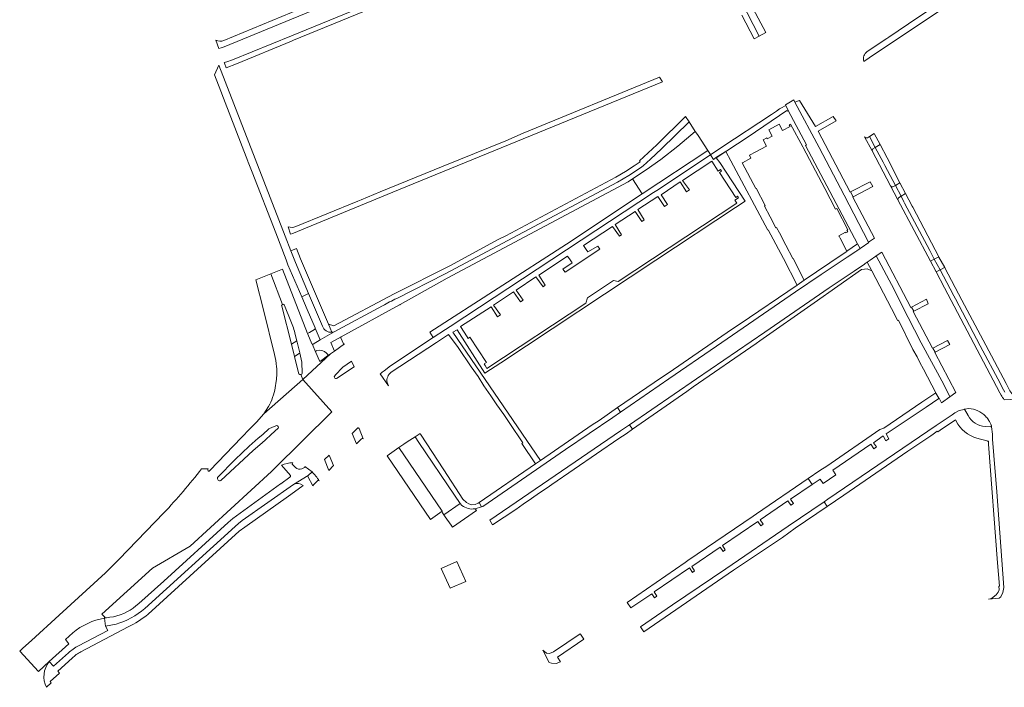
# Model space of a CAD drawing. Extents: x 146402 to 164798, y 455483 to 464134.
# Tile 475 of 575: x 155911 to 156233, y 462139 to 462357. Entities that reach past the tile are written whole.
import ezdxf

# ---------------------------------------------------------------- set-up
doc = ezdxf.new("R2010")
doc.units = 0
doc.header["$LTSCALE"] = 0.2
for name, color, linetype, lineweight in [('B-XX-VH-VERHARDING_ASFALT-GV', 252, 'CONTINUOUS', 18), ('B-XX-VH-VERHARDING_BETONSTRAATSTEEN-GV', 252, 'CONTINUOUS', 18), ('B-XX-VH-VERHARDING_TEGEL-GV', 252, 'CONTINUOUS', 18), ('B-XX-VH-VERHARDING_TEGEL_RUBBER-GV', 252, 'CONTINUOUS', 18)]:
    doc.layers.add(name, color=color, linetype=linetype, lineweight=lineweight)

msp = doc.modelspace()

# ---------------------------------------------------------------- linework, layer by layer
at = {"layer": 'B-XX-VH-VERHARDING_ASFALT-GV'}
for points in [[(156035.548, 462263.8), (156051.028, 462272.504), (156110.17, 462303.997), (156111.571, 462304.921), (156116.09, 462307.903), (156120.918, 462311.252), (156126.433, 462315.609), (156132.121, 462320.499), (156130.101, 462323.566), (156121.149, 462314.751), (156117.516, 462311.361), (156115.095, 462309.228), (156114.237, 462308.546), (156110.411, 462306.012), (156106.753, 462303.877), (156050.323, 462273.828), (156034.478, 462265.842)], [(155997.111, 462263.874), (155993.235, 462273.846), (155988.414, 462271.972), (155990.908, 462262.105), (155994.518, 462247.524)], [(156010.203, 462256.743), (156005.639, 462267.421), (156003.428, 462266.399), (156005.125, 462262.247), (156007.78, 462256.241)], [(155999.995, 462250.896), (155996.856, 462263.302), (155996.82, 462263.476), (155996.851, 462263.652)], [(156029.865, 462263.42), (156014.008, 462254.942), (156009.465, 462252.291)], [(156011.832, 462247.018), (156012.856, 462247.712), (156014.088, 462248.547), (156012.906, 462251.365), (156016.295, 462253.296), (156016.305, 462253.302), (156035.418, 462263.727)], [(156007.802, 462256.093), (156009.465, 462252.291), (156014.008, 462254.942)], [(156002.491, 462241.196), (156001.685, 462244.079), (156000.991, 462246.865), (155999.995, 462250.896)], [(156006.778, 462250.94), (156008.004, 462248.14)], [(156009.465, 462252.291), (156009.419, 462252.264), (156007.136, 462250.873)], [(156011.498, 462247.977), (156011.888, 462247.508)], [(155992.551, 462230.461), (155991.046, 462228.039), (156003.754, 462239.35), (156003.079, 462240.919)], [(155994.198, 462209.873), (156013.239, 462228.693), (156003.754, 462239.35), (155991.046, 462228.039), (155988.588, 462225.395), (155986.439, 462223.16), (155983.731, 462220.277), (155973.34, 462209.48)], [(155995.052, 462238.725), (155994.724, 462236.622)], [(155992.605, 462223.113), (155993.798, 462223.747), (155995.217, 462224.209)], [(155975.859, 462207.224), (155981.58, 462213.101), (155986.235, 462217.469), (155989.17, 462220.093), (155990.618, 462221.329), (155992.605, 462223.113)], [(155995.675, 462223.41), (155993.426, 462221.328), (155991.488, 462219.581), (155990.447, 462218.628), (155987.555, 462216.029), (155976.913, 462206.276)], [(155952.007, 462164.39), (155981.598, 462191.249), (155982.733, 462192.228), (155983.918, 462193.145), (156000.697, 462204.957), (156005.475, 462207.94), (156006.754, 462209.137), (156004.416, 462210.818)], [(155996.758, 462211.285), (155999.671, 462207.894)], [(156001.377, 462210.503), (156000.318, 462211.63)], [(155938.915, 462161.199), (155938.877, 462161.615), (155938.045, 462162.527), (155954.515, 462177.549), (155966.871, 462184.797), (155993.525, 462209.208)], [(155972.793, 462210.054), (155970.78, 462210.099), (155970.625, 462210.102)], [(156004.334, 462210.479), (156003.455, 462210.041)], [(155999.548, 462207.322), (155996.548, 462205.173), (155996.491, 462205.132), (155980.867, 462193.876), (155979.287, 462192.539), (155958.226, 462173.32), (155950.15, 462166.009), (155949.148, 462165.27)], [(155958.235, 462195.63), (155943.629, 462180.563), (155939.219, 462176.017), (155924.01, 462162.221), (155914.981, 462153.939), (155912.155, 462151.391), (155911.117, 462150.445), (155917.289, 462143.768), (155920.807, 462147.021), (155927.23, 462152.822), (155926.064, 462154.194), (155928.474, 462156.37)], [(155938.877, 462161.615), (155938.915, 462161.199), (155939.15, 462158.651), (155942.661, 462159.213)], [(155940.585, 462161.498), (155939.498, 462161.283)]]:
    msp.add_lwpolyline(points, dxfattribs=at)
for points in [[(156111.571, 462304.921), (156114.81, 462300.022), (156136.271, 462314.207), (156133.049, 462319.092), (156132.222, 462320.345), (156132.121, 462320.499), (156126.433, 462315.609), (156120.918, 462311.252), (156116.09, 462307.903)], [(156045.358, 462254.781), (156046.401, 462253.096), (156050.428, 462255.702), (156051.972, 462256.703), (156118.521, 462300.513), (156119.564, 462301.196), (156137.157, 462312.86), (156137.089, 462312.963), (156136.271, 462314.207), (156114.81, 462300.022), (156090.031, 462283.643)]]:
    msp.add_lwpolyline(points, close=True, dxfattribs=at)
for points in [[(156034.478, 462265.842, 0.0189692), (156029.865, 462263.42)], [(155996.851, 462263.652, -0.1782969), (155997.111, 462263.874)], [(156035.418, 462263.727, -0.1139959), (156035.548, 462263.8)], [(156007.78, 462256.241, -0.0812937), (156007.802, 462256.093)], [(156013.244, 462254.762, -0.3500974), (156010.203, 462256.743)], [(156014.008, 462254.942, -0.0679894), (156013.244, 462254.762)], [(156007.136, 462250.873, -0.416259), (156006.778, 462250.94)], [(155994.518, 462247.524, -0.0442583), (155995.157, 462243.477)], [(156008.004, 462248.14, -0.455621), (156008.324, 462248.746)], [(156008.324, 462248.746, -0.2517629), (156011.498, 462247.977)], [(156011.888, 462247.508, -0.3797636), (156011.832, 462247.018)], [(155995.157, 462243.477, -0.0507186), (155995.052, 462238.725)], [(156003.079, 462240.919, -0.3386016), (156002.491, 462241.196)], [(155994.724, 462236.622, -0.0748461), (155992.551, 462230.461)], [(155995.217, 462224.209, -0.6628949), (155995.675, 462223.41)], [(156000.481, 462212.05, 0.0910208), (155996.758, 462211.285)], [(156000.318, 462211.63, -0.3491582), (156000.481, 462212.05)], [(156004.416, 462210.818, -0.4429626), (156004.334, 462210.479)], [(155970.625, 462210.102, -0.0250165), (155958.235, 462195.63)], [(155973.34, 462209.48, -1.0713664), (155972.793, 462210.054)], [(155993.525, 462209.208, -0.0343784), (155994.198, 462209.873)], [(155999.671, 462207.894, -0.3650468), (155999.548, 462207.322)], [(156003.455, 462210.041, -0.2790176), (156001.377, 462210.503)], [(155976.913, 462206.276, -0.7203236), (155975.859, 462207.224)], [(155949.148, 462165.27, -0.1427376), (155940.585, 462161.498)], [(155942.661, 462159.213, 0.0978646), (155952.007, 462164.39)], [(155928.474, 462156.37, -0.1385794), (155938.915, 462161.199)], [(155939.498, 462161.283, -0.3932846), (155938.877, 462161.615)]]:
    msp.add_lwpolyline(points, format="xyb", dxfattribs=at)
at = {"layer": 'B-XX-VH-VERHARDING_BETONSTRAATSTEEN-GV'}
for points in [[(156006.748, 462250.998), (156005.392, 462254.177), (156005.303, 462254.409), (155997.154, 462275.37), (155993.235, 462273.846), (155997.111, 462263.874)], [(155997.75, 462263.562), (155999.854, 462258.356)], [(156001.277, 462254.002), (156001.822, 462251.998), (156002.724, 462248.078), (156002.767, 462247.889), (156003.42, 462244.989)], [(156009.172, 462245.391), (156008.021, 462248.102), (156008.01, 462248.128), (156008.004, 462248.14), (156006.778, 462250.94)], [(156003.079, 462240.919), (156003.754, 462239.35), (156012.856, 462247.712), (156011.832, 462247.018), (156009.516, 462245.299)], [(156003.42, 462244.989), (156003.503, 462241.411)]]:
    msp.add_lwpolyline(points, dxfattribs=at)
for points in [[(155997.111, 462263.874, -0.4283116), (155997.75, 462263.562)], [(155999.854, 462258.356, -0.0457703), (156001.277, 462254.002)], [(156006.778, 462250.94, -0.0684804), (156006.748, 462250.998)], [(156009.516, 462245.299, -0.4768455), (156009.172, 462245.391)], [(156003.503, 462241.411, -0.3363365), (156003.079, 462240.919)]]:
    msp.add_lwpolyline(points, format="xyb", dxfattribs=at)
msp.add_lwpolyline([(156049.308, 462196.239), (156035.217, 462217.069), (156031.357, 462214.329), (156045.552, 462193.487)], close=True, dxfattribs=at)
at = {"layer": 'B-XX-VH-VERHARDING_TEGEL-GV'}
for points in [[(156141.797, 462378.716), (156141.764, 462378.698), (156135.133, 462391.283), (156135.22, 462391.328), (156134.482, 462392.715), (156134.394, 462392.671), (156129.059, 462402.915), (156128.32, 462404.334), (156128.276, 462404.412), (156126.187, 462403.567), (156126.232, 462403.481), (156141.396, 462374.452), (156153.109, 462351.642), (156155.265, 462352.814), (156149.352, 462363.958), (156149.477, 462364.024), (156149.439, 462364.096), (156148.784, 462365.33), (156148.708, 462365.288), (156142.465, 462377.309), (156142.512, 462377.335), (156142.328, 462377.69)], [(156000.697, 462350.312), (156049.596, 462370.439), (156070.432, 462378.983), (156069.857, 462380.388), (156059.214, 462376.031), (156055.049, 462374.326), (156000, 462351.791), (155980.703, 462343.932), (155978.862, 462343.246), (155978.042, 462343.048), (155978.129, 462342.807), (155978.671, 462341.3), (155982.038, 462342.635), (156000, 462350.031), (156000.002, 462350.026)], [(155977.799, 462331.412), (155985.731, 462310.695), (155985.763, 462310.612), (155985.854, 462310.385), (155987.14, 462307.138), (155994.866, 462287.317), (155998.271, 462278.49), (155998.865, 462276.877), (156003.428, 462266.399), (156005.639, 462267.421), (156001.312, 462277.639), (155999.781, 462281.413), (155998.004, 462286.252), (155976.28, 462342.158), (155974.876, 462338.965), (155976.954, 462333.627)], [(156188.831, 462284.243), (156180.818, 462299.638), (156172.636, 462315.189), (156164.772, 462330.03), (156164.351, 462330.825), (156162.716, 462329.843), (156161.658, 462329.149), (156161.738, 462328.996), (156162.587, 462327.367), (156168.489, 462316.069), (156168.173, 462315.901), (156185.231, 462283.718), (156186.055, 462282.161), (156186.39, 462282.392), (156188.938, 462284.098)], [(156177.213, 462325.395), (156171.434, 462322.144), (156166.269, 462330.559), (156164.772, 462330.03), (156172.636, 462315.189), (156180.818, 462299.638), (156188.831, 462284.243), (156190.781, 462285.579), (156183.706, 462298.96), (156183.834, 462299.028), (156183.809, 462299.076), (156182.946, 462300.692), (156182.835, 462300.635), (156172.314, 462320.538), (156178.271, 462323.928)], [(156158.68, 462327.16), (156157.038, 462326.069), (156140.835, 462315.299), (156137.157, 462312.86), (156138.156, 462311.341), (156139.102, 462312.078), (156142.525, 462314.132), (156149.413, 462318.678), (156162.129, 462327.292), (156162.218, 462327.127), (156162.587, 462327.367), (156161.738, 462328.996), (156160.182, 462328.113), (156159.73, 462327.857)], [(156189.991, 462314.114), (156190.2, 462314.789), (156191.051, 462315.272), (156189.185, 462318.826), (156188.507, 462318.412), (156188.236, 462318.354), (156187.956, 462318.394), (156187.711, 462318.532), (156187.569, 462318.687)], [(156190.693, 462319.745), (156189.185, 462318.826), (156191.051, 462315.272), (156192.605, 462316.154)], [(156191.051, 462315.272), (156190.2, 462314.789), (156189.991, 462314.114), (156196.053, 462302.652), (156196.253, 462302.461), (156196.507, 462302.349), (156196.787, 462302.332), (156197.049, 462302.416), (156197.629, 462302.773), (156194.169, 462309.335), (156193.611, 462310.397)], [(156197.629, 462302.773), (156199.076, 462303.665), (156194.889, 462311.869), (156192.605, 462316.154), (156191.051, 462315.272), (156193.611, 462310.397), (156194.169, 462309.335)], [(156096.882, 462266.081), (156096.38, 462264.271), (156064, 462242.959), (156063.364, 462243.921), (156063.059, 462244.382), (156063.803, 462244.875), (156058.356, 462253.131), (156057.799, 462252.764), (156057.497, 462253.222), (156055.322, 462256.646), (156065.389, 462263.123), (156067.486, 462259.826), (156068.44, 462260.457), (156066.185, 462263.647), (156072.703, 462268.031), (156074.949, 462264.76), (156075.79, 462265.316), (156073.532, 462268.49), (156080.031, 462272.879), (156082.371, 462269.667), (156083.082, 462270.137), (156080.932, 462273.4), (156090.368, 462279.66), (156091.165, 462278.468), (156091.862, 462277.427), (156088.869, 462275.427), (156089.548, 462274.412), (156100.925, 462281.933), (156100.267, 462282.932), (156097.009, 462281.057), (156096.411, 462281.872), (156095.582, 462283.13), (156105.118, 462289.368), (156107.382, 462286.202), (156108.009, 462286.617), (156105.977, 462290.008), (156112.518, 462294.235), (156114.648, 462291.006), (156115.479, 462291.556), (156113.385, 462294.882), (156119.936, 462299.152), (156122.053, 462295.902), (156123.095, 462296.591), (156120.981, 462299.739), (156127.229, 462303.933), (156129.268, 462300.672), (156130.274, 462301.337), (156127.993, 462304.426), (156137.516, 462310.748), (156139.64, 462307.529), (156140.356, 462308.003), (156140.732, 462307.434), (156140.056, 462306.987), (156145.402, 462298.901), (156145.973, 462299.278), (156146.314, 462298.762), (156145.064, 462297.935), (156145.718, 462296.956), (156106.891, 462271.328), (156105.423, 462271.727), (156105.35, 462271.702)], [(156182.946, 462300.692), (156183.809, 462299.076), (156183.834, 462299.028), (156190.227, 462302.437), (156189.388, 462304.028)], [(156199.477, 462299.268), (156197.629, 462302.773), (156197.049, 462302.416), (156196.787, 462302.332), (156196.507, 462302.349), (156196.253, 462302.461), (156196.053, 462302.652), (156198.436, 462298.149), (156198.613, 462298.727)], [(156199.076, 462303.665), (156197.629, 462302.773), (156199.477, 462299.268), (156200.907, 462300.163)], [(156209.102, 462278.034), (156210.353, 462278.698), (156208.865, 462281.495), (156208.02, 462283.11), (156200.65, 462297.036), (156200.44, 462297.441), (156199.477, 462299.268), (156198.613, 462298.727), (156198.436, 462298.149)], [(156199.477, 462299.268), (156200.44, 462297.441), (156200.65, 462297.036), (156208.02, 462283.11), (156208.865, 462281.495), (156210.353, 462278.698), (156211.808, 462279.47), (156203.335, 462295.668), (156203.138, 462296.012), (156200.907, 462300.163)], [(156186.055, 462282.161), (156185.231, 462283.718), (156181.693, 462281.287), (156181.719, 462281.236), (156180.222, 462280.214), (156167.805, 462271.781), (156165.498, 462270.215), (156146.846, 462257.554), (156143.969, 462255.717), (156123.578, 462241.572), (156121.151, 462239.998), (156106.747, 462230.092), (156107.73, 462228.659), (156123.495, 462239.514), (156139.115, 462250.193), (156164.978, 462267.973), (156173.383, 462273.697), (156181.849, 462279.286), (156184.693, 462281.235), (156185.015, 462281.442)], [(156197.28, 462260.636), (156198.333, 462258.616), (156198.636, 462258.767), (156203.365, 462249.158), (156204.707, 462246.705), (156205.635, 462244.908), (156206.807, 462242.639), (156210.903, 462234.989), (156210.813, 462234.929), (156210.847, 462234.872), (156211.837, 462233.18), (156211.863, 462233.135), (156211.9, 462233.16), (156212.692, 462231.713), (156215.458, 462233.683), (156213.48, 462237.62), (156206.036, 462251.34), (156199.582, 462263.807), (156197.178, 462268.772), (156191.384, 462279.735), (156191.262, 462279.652), (156189.357, 462278.361), (156188.386, 462277.694), (156189.889, 462274.816), (156196.31, 462262.497), (156197.292, 462260.642)], [(156215.458, 462233.683), (156217.4, 462235.064), (156210.496, 462248.151), (156210.602, 462248.208), (156209.861, 462249.559), (156209.801, 462249.527), (156203.447, 462261.556), (156203.616, 462261.643), (156202.936, 462263.005), (156202.724, 462262.894), (156193.169, 462280.979), (156191.369, 462279.763), (156191.384, 462279.735), (156197.178, 462268.772), (156199.582, 462263.807), (156206.036, 462251.34), (156213.48, 462237.62)], [(156212.234, 462275.159), (156210.353, 462278.698), (156209.102, 462278.034), (156210.978, 462274.492)], [(156211.808, 462279.47), (156210.353, 462278.698), (156212.234, 462275.159), (156213.689, 462275.932), (156213.779, 462275.98), (156211.852, 462279.385)], [(156188.386, 462277.694), (156187.78, 462277.277), (156187.488, 462277.066), (156184.139, 462274.768), (156175.974, 462269.32), (156154.88, 462254.804), (156132.531, 462239.56), (156110.599, 462224.494), (156111.61, 462223.024), (156129.392, 462235.416), (156131.473, 462236.869), (156152.049, 462251.096), (156153.258, 462251.913), (156171.098, 462264.367), (156186.573, 462275.314), (156187.493, 462275.443), (156188.422, 462275.492), (156189.196, 462275.194), (156189.889, 462274.816)], [(156202.936, 462263.005), (156203.616, 462261.643), (156208.386, 462264.114), (156208.242, 462264.387), (156207.769, 462265.543)], [(156000.991, 462246.865), (156002.564, 462247.772), (156002.767, 462247.889), (156002.724, 462248.078), (156001.822, 462251.998), (155999.995, 462250.896)], [(156210.602, 462248.208), (156215.401, 462250.789), (156214.724, 462252.108), (156209.861, 462249.559)], [(156192.506, 462222.913), (156175.156, 462210.968), (156172.957, 462209.492), (156169.126, 462206.872), (156170.413, 462204.989), (156172.972, 462206.737), (156173.966, 462205.289), (156178.172, 462208.136), (156177.193, 462209.6), (156189.558, 462218.1), (156190.551, 462216.64), (156191.409, 462217.231), (156190.509, 462218.637), (156193.63, 462220.903), (156194.507, 462219.247), (156195.525, 462219.886), (156194.641, 462221.559), (156201.804, 462226.361), (156207.655, 462230.301), (156211.863, 462233.135), (156211.837, 462233.18), (156210.847, 462234.872), (156210.813, 462234.929), (156206.279, 462231.919), (156193.877, 462223.385)], [(156061.418, 462199.043), (156062.241, 462197.681), (156062.625, 462197.806), (156089.714, 462216.369), (156105.149, 462226.882), (156107.73, 462228.659), (156106.747, 462230.092), (156100.707, 462225.939), (156098.398, 462224.466), (156081.489, 462212.761), (156081.485, 462212.767), (156079.849, 462211.687)], [(156111.61, 462223.024), (156110.599, 462224.494), (156107.701, 462222.503), (156064.889, 462193.265), (156065.828, 462191.708), (156073.4, 462196.815), (156075.832, 462198.486), (156078.593, 462200.384), (156081.24, 462202.204), (156083.705, 462203.898), (156085.191, 462204.916), (156107.176, 462219.979), (156109.537, 462221.579)], [(156012.314, 462209.581), (156013.807, 462211.187), (156012.363, 462214.545), (156010.854, 462213.105)], [(156152.204, 462195.301), (156151.142, 462194.643), (156129.704, 462180.077), (156128.822, 462179.398), (156109.876, 462166.358), (156111.088, 462164.598), (156117.924, 462169.221), (156118.836, 462167.876), (156119.581, 462168.414), (156118.667, 462169.787), (156130.23, 462177.63), (156131.201, 462176.202), (156131.907, 462176.737), (156130.973, 462178.167), (156140.247, 462184.49), (156141.277, 462183.075), (156141.977, 462183.566), (156141.019, 462184.967), (156152.582, 462192.87), (156153.6, 462191.471), (156154.317, 462192.006), (156153.384, 462193.347), (156162.45, 462199.58), (156163.465, 462198.182), (156164.239, 462198.719), (156163.282, 462200.117), (156170.413, 462204.989), (156169.126, 462206.872)], [(156174.297, 462199.31), (156162.5, 462191.369), (156142.165, 462177.396), (156124.75, 462165.55), (156114.197, 462158.432), (156115.349, 462156.72), (156144.668, 462176.907), (156160.681, 462187.63), (156164.813, 462190.658), (156175.347, 462197.772)], [(156082.288, 462150.73), (156084.328, 462146.656), (156085.075, 462146.462), (156086.617, 462146.407), (156088.082, 462146.914), (156087.053, 462148.469), (156095.738, 462154.333), (156094.631, 462155.963), (156094.517, 462156.131), (156085.789, 462150.235), (156084.421, 462149.682), (156083.472, 462149.73)]]:
    msp.add_lwpolyline(points, close=True, dxfattribs=at)
for points in [[(155975.273, 462350.287), (155976.314, 462347.59), (155977.055, 462347.823), (155978.054, 462348.19), (156000, 462357.175), (156043.654, 462375.167), (156053.126, 462379.037), (156057.292, 462380.738), (156067.938, 462385.087), (156067.183, 462386.934), (156052.026, 462380.679), (156035.6, 462373.985), (156019.296, 462367.208), (156000, 462359.358), (155977.93, 462350.203)], [(156232.395, 462373.849), (156231.373, 462375.385), (156231.359, 462375.407), (156223.598, 462370.206), (156204.919, 462357.731), (156195.427, 462351.309), (156194.828, 462350.91), (156193.298, 462349.889), (156188.568, 462346.734), (156188.426, 462346.637)], [(156147.436, 462358.512), (156151.414, 462350.784), (156153.109, 462351.642), (156141.396, 462374.452)], [(156187.28, 462343.339), (156189.036, 462344.55), (156228.072, 462370.698), (156227.918, 462370.886), (156229.835, 462372.149), (156232.395, 462373.849)], [(155999.751, 462286.9), (156000.518, 462287.116), (156000.731, 462287.202), (156004.626, 462288.773), (156035.031, 462301.323), (156121.432, 462336.722), (156120.401, 462338.286), (156075.832, 462319.924), (156070.119, 462317.447), (156049.675, 462309.162), (156029.051, 462300.716), (156022.884, 462298.125), (156021.701, 462297.689), (156001.467, 462289.359)], [(156179.175, 462286.348), (156179.205, 462286.202), (156179.559, 462285.564), (156181.693, 462281.287), (156185.231, 462283.718), (156168.173, 462315.901), (156168.489, 462316.069), (156162.587, 462327.367), (156162.218, 462327.127), (156162.129, 462327.292), (156149.413, 462318.678), (156142.525, 462314.132), (156139.102, 462312.078), (156138.156, 462311.341), (156137.157, 462312.86), (156119.564, 462301.196), (156118.521, 462300.513), (156051.972, 462256.703), (156050.428, 462255.702), (156046.401, 462253.096), (156032.404, 462243.773), (156030.417, 462242.159)], [(156034.478, 462265.842), (156050.323, 462273.828), (156106.753, 462303.877), (156110.411, 462306.012), (156114.237, 462308.546), (156115.095, 462309.228), (156117.516, 462311.361), (156121.149, 462314.751), (156130.101, 462323.566), (156128.934, 462325.339), (156119.553, 462316.11), (156113.906, 462310.879), (156114.123, 462310.58), (156112.204, 462309.229), (156109.292, 462307.314), (156106.209, 462305.498), (156070.202, 462286.3), (156067.703, 462285.07), (156051.828, 462276.529), (156033.613, 462267.381), (156013.921, 462256.88), (156012.108, 462257.425), (156013.244, 462254.762)], [(156032.7, 462241.667), (156047.444, 462251.405), (156051.396, 462254.034), (156054.585, 462249.802), (156058.877, 462243.485), (156061.074, 462240.252), (156063.018, 462237.269), (156065.253, 462233.988), (156067.235, 462231.015), (156069.486, 462227.819), (156071.459, 462224.907), (156075.684, 462218.569), (156075.415, 462218.39), (156079.849, 462211.687), (156081.485, 462212.767), (156052.782, 462254.75), (156054.195, 462255.569), (156063.327, 462241.336), (156068.481, 462244.758), (156119.261, 462278.404), (156145.33, 462295.558), (156148.512, 462297.652), (156140.194, 462310.306), (156139.017, 462311.826), (156142.166, 462313.873), (156143.773, 462310.894), (156155.897, 462288.165), (156155.985, 462288.227), (156160.971, 462278.95), (156165.498, 462270.215), (156167.805, 462271.781), (156164.202, 462278.926), (156164.082, 462278.863), (156161.773, 462283.312), (156159.71, 462287.351), (156158.734, 462289.092), (156158.497, 462288.968), (156156.649, 462292.518), (156154.801, 462296.067), (156155.03, 462296.188), (156152.062, 462301.903), (156151.921, 462301.828), (156147.478, 462310.155), (156147.591, 462310.215), (156150.35, 462311.689), (156149.852, 462312.736), (156151.957, 462313.841), (156155.409, 462315.654), (156154.315, 462317.718), (156155.534, 462318.364), (156155.683, 462318.083), (156157.262, 462318.92), (156156.172, 462320.976), (156159.624, 462322.806), (156160.717, 462320.744), (156163.156, 462322.037), (156162.862, 462322.591), (156163.354, 462322.852), (156167.288, 462315.431), (156167.398, 462315.223), (156174.506, 462301.814), (156178.082, 462295.068), (156178.453, 462295.264), (156182.112, 462288.327), (156181.755, 462288.139), (156182.038, 462287.604), (156181.441, 462287.288), (156181.333, 462287.492), (156179.175, 462286.348)], [(155998.944, 462289.229), (155999.751, 462286.9)], [(156001.669, 462282.131), (155999.781, 462281.413), (156001.312, 462277.639), (156005.639, 462267.421), (156010.203, 462256.743)], [(156013.244, 462254.762), (156012.108, 462257.425), (156002.988, 462278.805), (156001.669, 462282.131)], [(156213.779, 462275.98), (156213.689, 462275.932), (156212.234, 462275.159), (156215.54, 462268.943), (156216.706, 462266.726), (156217.264, 462265.663), (156225.399, 462250.307), (156231.975, 462237.848), (156232.584, 462236.69), (156233.379, 462235.192)], [(156235.308, 462232.79), (156237.516, 462232.892), (156238.363, 462232.758), (156246.922, 462233.108), (156247.555, 462233.146), (156247.446, 462234.98), (156236.083, 462234.339), (156235.074, 462235.636), (156233.821, 462238.005), (156227.185, 462250.579), (156219.413, 462265.308), (156213.832, 462275.885), (156213.779, 462275.98)], [(156212.234, 462275.159), (156210.978, 462274.492), (156213.72, 462269.323), (156231.805, 462234.935), (156232.259, 462234.225)], [(156233.379, 462235.192), (156232.584, 462236.69), (156231.975, 462237.848), (156225.399, 462250.307), (156217.264, 462265.663), (156216.706, 462266.726), (156215.54, 462268.943), (156212.234, 462275.159)], [(156014.008, 462254.942), (156029.865, 462263.42)], [(156009.465, 462252.291), (156007.802, 462256.093)], [(156007.575, 462255.706), (156005.897, 462254.675), (156005.303, 462254.409), (156005.392, 462254.177), (156006.748, 462250.998)], [(156016.295, 462253.296), (156012.906, 462251.365), (156014.088, 462248.547), (156017.399, 462250.944)], [(156017.093, 462251.024), (156016.195, 462252.98)], [(156007.136, 462250.873), (156009.419, 462252.264), (156009.465, 462252.291)], [(156020.543, 462243.403), (156019.72, 462245.274), (156016.81, 462243.291), (156016.722, 462243.203), (156014.417, 462240.887), (156014.022, 462240.199)], [(156014.759, 462239.626), (156015.015, 462239.721), (156017.667, 462241.571), (156020.543, 462243.403)], [(156029.104, 462241.154), (156031.746, 462237.194), (156031.331, 462238.366)], [(156233.26, 462232.695), (156235.308, 462232.79)], [(156221.409, 462227.479), (156220.281, 462229.568), (156220.147, 462229.536), (156218.538, 462229.149), (156217.04, 462228.429), (156217.021, 462228.416), (156216.151, 462227.72), (156214.894, 462226.882), (156214.523, 462226.631), (156210.976, 462224.208), (156175.51, 462200.127), (156174.297, 462199.31), (156175.347, 462197.772), (156180.788, 462201.446), (156201.735, 462215.846), (156203.049, 462216.747), (156209.197, 462220.888), (156210.026, 462221.447), (156211.311, 462222.38), (156211.462, 462222.157), (156212.286, 462222.724), (156217.246, 462226.138), (156218.038, 462224.703)], [(156221.618, 462229.773), (156220.25, 462229.625), (156220.281, 462229.568), (156221.409, 462227.479)], [(156226.964, 462223.903), (156228.799, 462223.832), (156229.04, 462224.188)], [(156233.099, 462171.26), (156233.1, 462171.267), (156230.78, 462202.596), (156229.867, 462214.409), (156229.778, 462215.891), (156229.448, 462219.647), (156229.401, 462221.413), (156229.396, 462221.443), (156229.063, 462223.797), (156229.04, 462224.188), (156228.799, 462223.832), (156226.964, 462223.903)], [(156228.135, 462226.024), (156228.091, 462226.092)], [(156021.635, 462223.403), (156019.857, 462221.664), (156021.284, 462218.208), (156022.962, 462219.937)], [(156023.471, 462219.937), (156022.16, 462223.283), (156022.071, 462223.38), (156022.013, 462223.416), (156021.889, 462223.456), (156021.76, 462223.452), (156021.635, 462223.403)], [(156055.182, 462198.696), (156053.335, 462201.414), (156041.706, 462218.72), (156040.508, 462220.553), (156037.862, 462218.872), (156036.82, 462218.148), (156035.217, 462217.069), (156049.308, 462196.239)], [(156060.089, 462197.003), (156062.252, 462197.664), (156062.241, 462197.681), (156061.418, 462199.043), (156061.091, 462198.819), (156060.126, 462198.415), (156059.048, 462198.352), (156058.047, 462198.6), (156057.251, 462199.016), (156056.154, 462200.133), (156049.934, 462209.719), (156042.295, 462221.386), (156042.152, 462221.6), (156040.508, 462220.553), (156041.706, 462218.72), (156053.335, 462201.414), (156055.182, 462198.696), (156055.816, 462198.113)], [(156225.419, 462219.783), (156227.628, 462219.271), (156227.66, 462219.106), (156228.041, 462219.139), (156228.121, 462218.142), (156231.08, 462179.367), (156231.724, 462171.713), (156231.431, 462171.686), (156231.549, 462170.505), (156231.243, 462169.715), (156230.583, 462168.828), (156229.074, 462167.698), (156228.059, 462167.426), (156231.61, 462167.722), (156232.114, 462168.202), (156232.822, 462169.624), (156233.099, 462171.26)], [(156006.754, 462209.137), (156005.475, 462207.94), (156005.418, 462207.816), (156005.409, 462207.678), (156005.44, 462207.545), (156007.064, 462204.55)], [(156000.697, 462204.957), (155983.918, 462193.145), (155982.733, 462192.228), (155981.598, 462191.249), (155952.007, 462164.39)], [(156002.25, 462203.431), (156003.874, 462204.589)], [(156007.16, 462204.775), (156008.688, 462206.305)], [(155953.1, 462162.476), (155982.952, 462189.644), (155984.821, 462191.002), (155999.039, 462201.141), (156002.25, 462203.431)], [(156049.434, 462195.716), (156049.918, 462195.052), (156055.182, 462198.696)], [(156055.816, 462198.113), (156055.182, 462198.696), (156049.918, 462195.052), (156050.35, 462194.394), (156052.256, 462191.642), (156052.696, 462190.95), (156060.59, 462196.421), (156060.089, 462197.003)], [(155942.661, 462159.213), (155939.15, 462158.651), (155939.943, 462157.211), (155930.35, 462152.215)], [(155931.172, 462150.247), (155946.642, 462158.33)], [(155927.038, 462149.821), (155922.159, 462145.495), (155920.807, 462147.021)], [(155919.866, 462138.591), (155921.375, 462140.016), (155921.11, 462140.49), (155924.11, 462143.22), (155923.559, 462143.908), (155928.244, 462148.111)]]:
    msp.add_lwpolyline(points, dxfattribs=at)
for points in [[(155977.93, 462350.203, -0.1633336), (155975.273, 462350.287)], [(156188.426, 462346.637, 0.3146716), (156187.28, 462343.339)], [(156001.467, 462289.359, -0.1625024), (155998.944, 462289.229)], [(156029.865, 462263.42, -0.0189692), (156034.478, 462265.842)], [(156007.802, 462256.093, -0.2607081), (156007.575, 462255.706)], [(156010.203, 462256.743, 0.3500974), (156013.244, 462254.762)], [(156013.244, 462254.762, 0.0679894), (156014.008, 462254.942)], [(156016.195, 462252.98, -0.3797699), (156016.295, 462253.296)], [(156006.748, 462250.998, 0.0684804), (156006.778, 462250.94)], [(156006.778, 462250.94, 0.416259), (156007.136, 462250.873)], [(156017.399, 462250.944, -0.4187302), (156017.093, 462251.024)], [(156014.022, 462240.199, 0.5556183), (156014.759, 462239.626)], [(156030.417, 462242.159, 0.02939), (156029.104, 462241.154)], [(156031.331, 462238.366, -0.3027097), (156032.7, 462241.667)], [(156232.259, 462234.225, 0.0517281), (156233.26, 462232.695)], [(156221.409, 462227.479, 0.2526783), (156226.964, 462223.903)], [(156226.964, 462223.903, -0.2526783), (156221.409, 462227.479)], [(156227.089, 462227.323, 0.1940749), (156221.618, 462229.773)], [(156228.091, 462226.092, 0.0470325), (156227.089, 462227.323)], [(156218.038, 462224.703, 0.1875371), (156225.419, 462219.783)], [(156229.04, 462224.188, 0.0603033), (156228.135, 462226.024)], [(156022.962, 462219.937, -0.2711208), (156023.471, 462219.937)], [(156009.109, 462206.159, 0.0471017), (156006.754, 462209.137)], [(156003.874, 462204.589, 0.3122476), (156000.697, 462204.957)], [(156007.064, 462204.55, -0.1411749), (156007.16, 462204.775)], [(156008.688, 462206.305, -0.3186796), (156009.109, 462206.159)], [(156055.816, 462198.113, 0.2167353), (156060.089, 462197.003)], [(156060.089, 462197.003, -0.2167353), (156055.816, 462198.113)], [(156049.308, 462196.239, 0.287183), (156049.434, 462195.716)], [(155952.007, 462164.39, -0.0978646), (155942.661, 462159.213)], [(155946.642, 462158.33, 0.0499506), (155953.1, 462162.476)], [(155930.35, 462152.215, 0.0512023), (155927.038, 462149.821)], [(155928.244, 462148.111, -0.0746108), (155931.172, 462150.247)], [(155920.807, 462147.021, 0.2973923), (155919.866, 462138.591)]]:
    msp.add_lwpolyline(points, format="xyb", dxfattribs=at)
at = {"layer": 'B-XX-VH-VERHARDING_TEGEL_RUBBER-GV'}
msp.add_lwpolyline([(156054.127, 462179.768), (156049.06, 462177.501), (156051.978, 462170.978), (156057.046, 462173.245)], close=True, dxfattribs=at)

doc.saveas('drawing.dxf')
